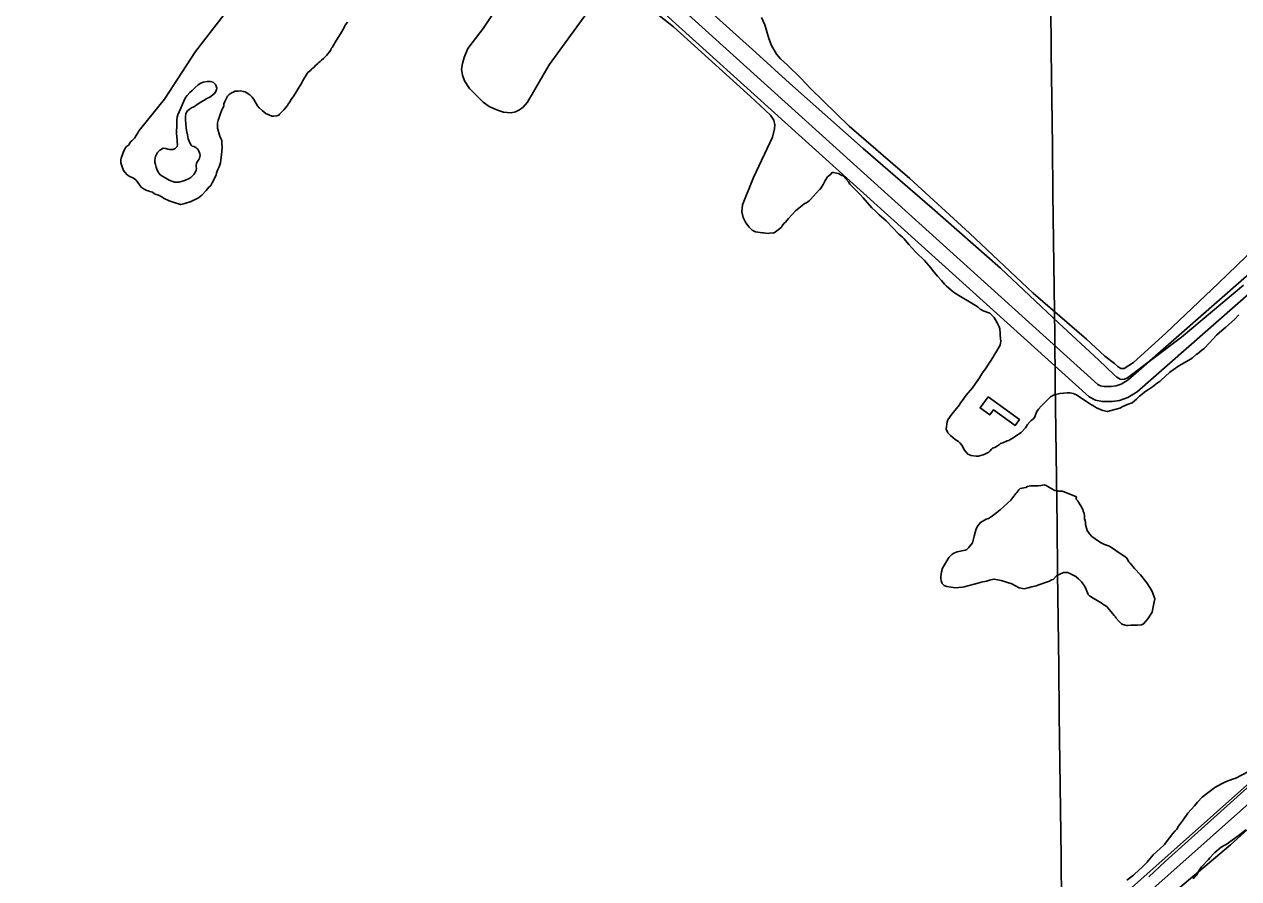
# Model space of a CAD drawing. Extents: x 3704301 to 3742427, y 506229 to 532009.
# Drawn here: x 3722303 to 3724729, y 514730 to 516437 of the extents above; entities that cross this region are included whole.
import ezdxf

# ---------------------------------------------------------------- set-up
doc = ezdxf.new("R2010")
doc.units = 0
for name, color, linetype in [('V-BLDG-OTLN', 7, 'Continuous'), ('V-GRID-MAJR', 7, 'Continuous'), ('V-ROAD-CNTR', 7, 'Continuous'), ('V-SITE-VEGE', 7, 'Continuous'), ('V-TOPO-SHOR', 7, 'Continuous')]:
    doc.layers.add(name, color=color, linetype=linetype)

msp = doc.modelspace()

# ---------------------------------------------------------------- linework, layer by layer
at = {"layer": 'V-BLDG-OTLN'}
msp.add_lwpolyline([(3724228.7, 515692.4), (3724291, 515647), (3724282.4, 515635.2), (3724239.3, 515666.5), (3724231.8, 515656.2), (3724212.6, 515670.2)], close=True, dxfattribs=at)
at = {"layer": 'V-GRID-MAJR'}
msp.add_spline([(3724411.2, 511839.7), (3724337.2, 517896.8), (3724263.2, 523957.3), (3724189.1, 530017.8), (3724189.1, 530021.2)], degree=3, dxfattribs=at)
at = {"layer": 'V-ROAD-CNTR'}
for points in [[(3724835.8, 516013.4), (3724508.2, 515726.6), (3724494.7, 515718), (3724484.2, 515714.3), (3724474.3, 515713), (3724459.8, 515713.1), (3724452.8, 515714.4), (3724447.5, 515717.2), (3722783.8, 517219.7), (3721807.7, 518129.4)], [(3725371.5, 515487.9), (3725360, 515493.9), (3725352.2, 515501.3), (3724936.7, 515972.1), (3724928.8, 515977.9), (3724915.6, 515985), (3724896.8, 515991.5), (3724882.4, 515995.1), (3724872.7, 515995.4), (3724861.8, 515993.4), (3724853, 515988.6), (3724526.3, 515702.6), (3724507.9, 515690.8), (3724491.2, 515685), (3724476.2, 515683), (3724456.9, 515683.1), (3724442.8, 515685.8), (3724430.3, 515692.3), (3722763.5, 517197.6), (3721786.2, 518108.4)], [(3722609.4, 513036.6), (3722612.8, 513044.6), (3722628.5, 513060.6), (3722678.2, 513099.9), (3723889.2, 514187.5), (3723917, 514207.1), (3723949.6, 514223.1), (3724004.3, 514261.2), (3724068.3, 514305.9), (3724137.9, 514364.9), (3724207, 514433.1), (3724278.3, 514501.3), (3724321.6, 514539.6), (3725320.6, 515428), (3725343.9, 515448.7), (3725354.8, 515463.1), (3725371.5, 515487.9)], [(3722633.9, 513012.9), (3722634.8, 513019.8), (3722638.2, 513027.6), (3722648.6, 513038.2), (3722697.6, 513077), (3723908, 514164), (3723932.4, 514181.2), (3723964.8, 514197.2), (3724021.4, 514236.6), (3724086.6, 514282.1), (3724158.2, 514342.8), (3724228, 514411.6), (3724298.6, 514479.2), (3724341.5, 514517.1), (3725340.5, 515405.6), (3725366, 515428.2), (3725379.2, 515445.7), (3725408.3, 515488.8)]]:
    msp.add_lwpolyline(points, dxfattribs=at)
at = {"layer": 'V-SITE-VEGE'}
for p, q in [((3724704.2, 514797.9), (3724728.2, 514815.2)), ((3724728.2, 514815.2), (3724743.5, 514827.6)), ((3724679.1, 514779.6), (3724681.8, 514782.3)), ((3724681.8, 514782.3), (3724694.4, 514792.6)), ((3724694.4, 514792.6), (3724700.4, 514796.3)), ((3724700.4, 514796.3), (3724704.2, 514797.9)), ((3724655.1, 514753.6), (3724668.7, 514768.2)), ((3724668.7, 514768.2), (3724671.5, 514771.5)), ((3724671.5, 514771.5), (3724679.1, 514779.6)), ((3724638.1, 514729.8), (3724642.5, 514734.7)), ((3724642.5, 514734.7), (3724644.6, 514736.8)), ((3724644.6, 514736.8), (3724649.6, 514745.5)), ((3724649.6, 514745.5), (3724655.1, 514753.6))]:
    msp.add_line(p, q, dxfattribs=at)
for points in [[(3723256.6, 516484.3), (3723219.5, 516428.5), (3723188.9, 516388.4), (3723181.3, 516370), (3723177.9, 516358.1), (3723176, 516346.9), (3723178.3, 516335), (3723182.4, 516323.8), (3723192.2, 516308.7), (3723219.5, 516281.1), (3723231.7, 516272.4), (3723238.7, 516268.8), (3723249.8, 516264.3), (3723260.2, 516261.4), (3723267.4, 516260.3), (3723275.7, 516260), (3723284, 516262.1), (3723292.4, 516265.7), (3723299.7, 516271.3), (3723308.3, 516281.4), (3723351.7, 516355.7), (3723444, 516482.9)], [(3723523.4, 516493.1), (3723599.7, 516431.7), (3723753.6, 516292.6), (3723793.4, 516255.3), (3723800.4, 516245.4), (3723802.1, 516235.8), (3723801.6, 516227.5), (3723797.9, 516211.5), (3723759.6, 516130.4), (3723737.8, 516075.8), (3723736.6, 516061.8), (3723738.9, 516050.6), (3723744.6, 516040.2), (3723751, 516031.6), (3723756.9, 516025.5), (3723760.7, 516023.3), (3723763.4, 516022.2), (3723777.5, 516019.9), (3723779.7, 516019.9), (3723789, 516018.8), (3723791.7, 516019.3), (3723798.7, 516019.8), (3723800.9, 516020.3), (3723803.6, 516022), (3723806.4, 516024.1), (3723811.8, 516027.9), (3723815.7, 516031.7), (3723816.8, 516033.9), (3723820.6, 516038.7), (3723823.3, 516041.4), (3723829.3, 516048.5), (3723843.5, 516064.1), (3723856.6, 516074.9), (3723861.6, 516078.7), (3723865.4, 516080.3), (3723870.8, 516084.1), (3723873.6, 516086.8), (3723891.6, 516106.3), (3723893.8, 516107.9), (3723895.4, 516111.2), (3723898.7, 516116.6), (3723903.1, 516124.7), (3723905.3, 516128.5), (3723907.5, 516131.7), (3723912.9, 516136.1), (3723916.8, 516140.4), (3723919.5, 516140.4), (3723925.5, 516139.3), (3723929.8, 516138.7), (3723936.3, 516134.9), (3723939, 516133.8), (3723943.9, 516127.7), (3723949.3, 516121.7), (3723952.5, 516117.4), (3723973.1, 516096.6), (3723979, 516090.1), (3723996.3, 516069.9), (3724002.8, 516063.8), (3724010.9, 516055.7), (3724020.1, 516048)], [(3722702.2, 516456.3), (3722644.6, 516382), (3722582.5, 516287.2), (3722534.8, 516227.9), (3722531, 516222.4), (3722529.4, 516219.6), (3722526.2, 516214.7), (3722522.5, 516209.2), (3722519.3, 516205.9), (3722517.7, 516203.7), (3722514.4, 516201), (3722512.8, 516197.7), (3722510.7, 516195.5), (3722506.9, 516192.2), (3722504.2, 516189.4), (3722500, 516180.7), (3722497.9, 516174.7), (3722496.3, 516169.2), (3722495.3, 516166), (3722495.4, 516160), (3722497, 516155.6), (3722498.2, 516151.9), (3722501, 516144.8), (3722503.2, 516141), (3722508.1, 516136.2), (3722512, 516133), (3722520.7, 516129.3), (3722525.1, 516126.1), (3722527.9, 516122.9), (3722534, 516113.7), (3722536.2, 516111), (3722538.4, 516110), (3722540, 516108.3), (3722542.2, 516107.3), (3722544.9, 516105.7), (3722547.7, 516104.6), (3722549.9, 516104.1), (3722553.7, 516102.5), (3722558.6, 516101), (3722562.4, 516098.3), (3722566.2, 516096.7), (3722570.6, 516095.1), (3722577.2, 516091.9), (3722581, 516089.3), (3722592, 516084), (3722600.1, 516081.4), (3722602.3, 516080.8), (3722614.9, 516076.6), (3722618.1, 516077.2), (3722623.5, 516078.4), (3722636, 516082.9), (3722639.2, 516084.6), (3722642.5, 516085.7), (3722650.6, 516090.1)], [(3724738.8, 515915.2), (3724614.7, 515811.8), (3724507.2, 515730.7), (3724501.3, 515727.8), (3724494.8, 515727.2), (3724492.7, 515727.6), (3724485.9, 515731.4), (3724479.4, 515737.3), (3724450, 515765.9), (3724369.4, 515840.2), (3724253.4, 515949.6), (3724116.8, 516069.2), (3723979, 516188.8), (3723831.8, 516319), (3723764.6, 516380.6), (3723672.7, 516463.1)], [(3722650.6, 516090.1), (3722654.3, 516092.9), (3722657.6, 516095.6), (3722666.2, 516104.4), (3722671.5, 516111), (3722675.3, 516114.9), (3722677.9, 516119.8), (3722685.9, 516135.1), (3722686.9, 516140), (3722689, 516146.6), (3722691.7, 516152), (3722694.3, 516160.2), (3722696.8, 516176.6), (3722697.7, 516189.1), (3722697.6, 516200.5), (3722697, 516204.8), (3722695.3, 516208.6), (3722693.6, 516213.5), (3722688.6, 516229.2), (3722688.4, 516239.5), (3722690, 516245), (3722691, 516248.2), (3722694.2, 516256.4), (3722694.7, 516258.6), (3722697.3, 516265.7), (3722701.1, 516273.4), (3722701.6, 516275.6), (3722701.5, 516277.7), (3722703.1, 516282.6), (3722708.4, 516293), (3722712.2, 516296.3), (3722717.6, 516300.2), (3722720.3, 516301.3), (3722723, 516303), (3722730, 516303.1), (3722734.4, 516303.7), (3722740.4, 516302.1), (3722744.2, 516301.6), (3722753, 516295.8), (3722757.9, 516290.9), (3722761.2, 516286.6), (3722768.5, 516273.7), (3722771.8, 516269.9), (3722777.8, 516264.5), (3722786, 516258.1), (3722788.8, 516257.1), (3722791.5, 516255.5), (3722797, 516252.8), (3722800.8, 516252.9), (3722807.3, 516253.5), (3722811.1, 516255.2), (3722812.7, 516257.3), (3722815.4, 516259.6), (3722821.3, 516265.6), (3722828.2, 516274.4), (3722830.4, 516278.2), (3722833.6, 516282.1), (3722834.6, 516284.2), (3722837.3, 516288.6), (3722840, 516291.9), (3722844.2, 516299), (3722852.8, 516312.7), (3722854.9, 516316.6), (3722860.8, 516326.4), (3722869.3, 516340.1), (3722874.7, 516344.5), (3722877.3, 516347.8), (3722881.1, 516350.6), (3722885.4, 516355), (3722889.2, 516358.3), (3722891.3, 516360.5), (3722894, 516362.2), (3722896.7, 516364.9), (3722900.5, 516368.2), (3722906.4, 516374.3), (3722914.9, 516384.7), (3722916, 516388), (3722917.6, 516390.2), (3722926.6, 516405), (3722930.9, 516412.6), (3722936.2, 516420.8), (3722941.6, 516430.1), (3722942.6, 516432.3), (3722943.7, 516435.1), (3722948.5, 516441.1)], [(3723775.4, 516450.1), (3723782.6, 516435.6), (3723790.2, 516408), (3723795.6, 516394), (3723805.4, 516377), (3723813.6, 516367.9), (3723826.8, 516355.7), (3723854.4, 516329), (3723873.4, 516308.5), (3723951.1, 516233), (3724072.4, 516128.9), (3724191.3, 516019.5), (3724318.4, 515899.4), (3724425, 515807.7), (3724462, 515773.8), (3724481.2, 515758.8), (3724487.4, 515753)], [(3724020.1, 516048), (3724025, 516044.2), (3724049.8, 516017.4), (3724057.9, 516010.8), (3724060.7, 516008.1), (3724070.4, 515996.6), (3724076.3, 515990.1), (3724084.4, 515980.8), (3724101.2, 515965), (3724114.2, 515950.2), (3724116.8, 515946.4), (3724127.1, 515933.8), (3724135.2, 515925.1), (3724141.2, 515917.5), (3724144.4, 515914.2), (3724159.5, 515901.6), (3724169.8, 515895), (3724194.8, 515880.2), (3724208.3, 515871.4), (3724212.6, 515867.6), (3724216.4, 515865.4), (3724218.6, 515864.3), (3724232.2, 515859.4), (3724240.8, 515850.6), (3724243.5, 515846.3), (3724246.7, 515840.3), (3724250.5, 515832.6), (3724252.1, 515828.3), (3724252.6, 515819), (3724252.6, 515815.8), (3724253.6, 515803.3), (3724253, 515800), (3724252.5, 515795.7), (3724244.2, 515781), (3724240.4, 515775.6), (3724239.3, 515772.9), (3724223.4, 515748.5), (3724216.9, 515739.9), (3724211.4, 515730.1), (3724208.1, 515725.8), (3724197.1, 515710.6), (3724184.5, 515695.5), (3724176.9, 515684.6), (3724173.6, 515680.3), (3724171.4, 515676.5), (3724156.1, 515658.1), (3724147.9, 515646.8), (3724146.8, 515642.4), (3724144.5, 515627.8), (3724147.7, 515620.7), (3724153.1, 515615.2), (3724162.9, 515607.5), (3724169.4, 515603.2), (3724172.1, 515600.4), (3724175.9, 515596.1), (3724181.2, 515586.2), (3724188.3, 515578.1), (3724194.8, 515575.3), (3724204.6, 515574.2), (3724208.4, 515574.1), (3724218.7, 515576.3), (3724223.6, 515578.4), (3724230.1, 515581.6), (3724232.9, 515584.3), (3724235.1, 515588.1), (3724237.3, 515589.8), (3724241.6, 515591.4), (3724245.4, 515593.5), (3724251.4, 515597.3), (3724253.1, 515599.5), (3724258, 515600.5), (3724266.7, 515604.3), (3724269.9, 515605.3), (3724273.8, 515608), (3724276.5, 515609.1), (3724280.3, 515611.8), (3724283, 515614), (3724294.5, 515621), (3724303.2, 515630.7), (3724307.1, 515637.2), (3724312.5, 515643.2), (3724314.7, 515645.3), (3724319.1, 515648.6), (3724321.8, 515652.4), (3724322.9, 515656.7), (3724325.7, 515663.2), (3724329, 515668.1), (3724334.4, 515674), (3724353, 515692.4), (3724360.6, 515696.7), (3724372.1, 515699.4), (3724386.2, 515700.4), (3724392.2, 515700.4), (3724398.7, 515699.2), (3724405.2, 515696.5), (3724431.8, 515678.4), (3724441, 515672.9), (3724445.3, 515670.7), (3724457.8, 515665.2), (3724467, 515663), (3724492, 515669.9)], [(3724487.4, 515753), (3724493.9, 515749.2), (3724500.5, 515749.3), (3724518.8, 515761.1), (3724583.6, 515819.9), (3724688.8, 515919.4), (3724799.9, 516026.4)], [(3724492, 515669.9), (3724498, 515673.2), (3724508.4, 515677.5), (3724516.6, 515680.7), (3724525.3, 515687.7), (3724530.8, 515693.6), (3724543.9, 515703.9), (3724549.3, 515707.1), (3724556.9, 515712.5), (3724566.8, 515720.1), (3724571.7, 515722.8), (3724573.9, 515724.9), (3724591.9, 515741.7), (3724598.4, 515746.6), (3724609.3, 515754.1), (3724629.5, 515765.4), (3724636.1, 515769.7), (3724644.2, 515776.7), (3724647, 515778.4), (3724655.7, 515785.4), (3724660.1, 515789.2), (3724671, 515800), (3724685.2, 515815.7), (3724695.6, 515824.8), (3724703.2, 515831.9), (3724720.7, 515847), (3724729.4, 515856.2)], [(3724351.1, 515323.9), (3724354.9, 515326.6), (3724358.2, 515327.7), (3724365.3, 515334.7), (3724371.8, 515338.5), (3724378.9, 515341.7), (3724387.6, 515341.7), (3724394.6, 515338.4), (3724399.5, 515335.6), (3724403.8, 515333.4), (3724409.3, 515329.1), (3724415.2, 515323), (3724418.4, 515318.1), (3724420.6, 515315.9), (3724424.4, 515307.8), (3724428.7, 515297.4), (3724431.4, 515294.7), (3724438.4, 515290.3), (3724454.1, 515281), (3724459.5, 515277.2), (3724465.5, 515273.3), (3724467.6, 515271.1), (3724480.6, 515255.3), (3724482.8, 515253.1), (3724483.8, 515250.9), (3724490.3, 515243.8), (3724495.2, 515238.9), (3724497.9, 515237.8), (3724505, 515235.6), (3724507.1, 515235.6), (3724513.7, 515236.1), (3724523.4, 515236.6), (3724526.7, 515236.6), (3724534.9, 515237.1), (3724539.2, 515239.2), (3724547.4, 515249), (3724556.2, 515262.5), (3724557.3, 515266.3), (3724560.6, 515282.6), (3724561.8, 515288.6), (3724557.5, 515300.5), (3724554.8, 515306.5), (3724550.5, 515313.6), (3724545.6, 515320.7), (3724533.2, 515337.1), (3724520.8, 515349.7), (3724512.1, 515360), (3724510, 515362.8), (3724505.7, 515370.4), (3724502.4, 515373.1), (3724484, 515385.2), (3724471, 515393.9), (3724461.2, 515397.3), (3724454.7, 515401.1), (3724448.8, 515404.4), (3724442.3, 515408.8), (3724435.8, 515413.7), (3724430.9, 515418.6), (3724426.6, 515425.7), (3724423.4, 515437.1), (3724423.4, 515440.4), (3724422.4, 515445.3), (3724421.3, 515448.6), (3724421.3, 515455.1), (3724420.3, 515459.4), (3724418.7, 515463.8), (3724417.6, 515467.1), (3724413.8, 515474.7), (3724412.2, 515476.9), (3724409, 515482.3), (3724407.9, 515484.5), (3724404.7, 515487.8), (3724404.7, 515490.5), (3724405.2, 515492.7), (3724377, 515503.7), (3724369.4, 515503.7), (3724361.8, 515505.4), (3724354.8, 515509.2), (3724344.5, 515515.3), (3724340.7, 515516.4), (3724334.1, 515515.3), (3724328.7, 515514.8), (3724313.5, 515514.9), (3724307.5, 515513.3), (3724303.7, 515511.1), (3724292.3, 515509), (3724290.1, 515506.9), (3724286.2, 515501.5), (3724284.1, 515499.3), (3724280.2, 515493.9), (3724274.2, 515486.3), (3724252.9, 515466.8), (3724245.8, 515461.4), (3724237.1, 515454.4), (3724229.4, 515449.6), (3724224.5, 515448), (3724213.1, 515441.5), (3724208.2, 515435), (3724204.9, 515428.5), (3724200.4, 515413.9), (3724197.1, 515400.8)], [(3724197.1, 515400.8), (3724189.5, 515390.5), (3724186.2, 515387.3), (3724182.9, 515386.2), (3724166.6, 515383.1), (3724160.1, 515380.4), (3724155.7, 515377.7), (3724150.2, 515371.7), (3724137.6, 515350.1), (3724135.4, 515343), (3724134.3, 515333.2), (3724134.2, 515330), (3724134.8, 515325.1), (3724135.8, 515321.8), (3724136.9, 515319.6), (3724140.7, 515315.8), (3724146.1, 515313.6), (3724154.8, 515311.9), (3724162.4, 515310.8), (3724177.1, 515312.3), (3724180.4, 515312.9), (3724190.7, 515315.5), (3724210.3, 515320.9), (3724214.6, 515321.9), (3724225, 515324), (3724231.5, 515326.2), (3724240.2, 515328.3), (3724247.8, 515326.6), (3724254.9, 515325.5), (3724276, 515318.9), (3724283.1, 515315), (3724290.7, 515311.2), (3724300.4, 515309), (3724308.6, 515311.1), (3724315.7, 515312.7), (3724324.4, 515314.8), (3724337.5, 515319.6), (3724351.1, 515323.9)], [(3724749.1, 514944.1), (3724723.5, 514930.6), (3724716.9, 514928.5), (3724702.8, 514923.1), (3724694.6, 514919.4), (3724681.5, 514911.8), (3724656.4, 514892.4), (3724646.6, 514882.7), (3724640.6, 514875.1), (3724627.4, 514860.5), (3724618.7, 514848), (3724608.8, 514834.5), (3724605.5, 514829.1), (3724602.3, 514825.3), (3724597.9, 514819.9), (3724584.2, 514802.6), (3724580.9, 514798.2), (3724578.7, 514796.1), (3724558, 514777.7), (3724548.1, 514765.8), (3724546.5, 514763.1), (3724537.7, 514753.9), (3724528.5, 514745.8)], [(3724528.5, 514745.8), (3724521.9, 514739.8), (3724519.2, 514737.1), (3724505.5, 514726.9)]]:
    msp.add_lwpolyline(points, dxfattribs=at)
at = {"layer": 'V-TOPO-SHOR'}
for points in [[(3722641.3, 516192.6), (3722645.2, 516190.5), (3722647, 516188.7), (3722649.1, 516186.9), (3722651.6, 516183.5), (3722652.7, 516180.1), (3722653.2, 516177.8), (3722653.7, 516175.2), (3722653.1, 516171.9), (3722652.6, 516169.3), (3722651, 516166.4), (3722648.7, 516162.5), (3722646.9, 516159.2), (3722646.6, 516157.6), (3722646.3, 516155), (3722646.3, 516152.5), (3722646.8, 516148.3), (3722646.3, 516145.2), (3722644.7, 516141.8), (3722641.6, 516136.9), (3722638.4, 516133.8), (3722635.3, 516130.8), (3722630.9, 516127.9), (3722621.6, 516123.8), (3722611.2, 516121.3), (3722602.6, 516121.1), (3722592.3, 516125.3), (3722574.2, 516136), (3722569.8, 516141.2), (3722567.5, 516147.2), (3722566.3, 516151), (3722564.7, 516156.8), (3722563.7, 516161.2), (3722563.5, 516165.1), (3722563.8, 516168.9), (3722564.6, 516173.1), (3722565.1, 516174.1), (3722569, 516180.8), (3722573.7, 516184.9), (3722575.8, 516186.7), (3722578.6, 516188.5), (3722581.2, 516189.1), (3722585.1, 516188.8), (3722589.5, 516187.5), (3722592.9, 516186.4), (3722596.2, 516186.4), (3722599.6, 516186.6), (3722603.2, 516187.9), (3722605.8, 516190.2), (3722607.7, 516192.5), (3722608.5, 516196.2), (3722608.2, 516201.3), (3722607.7, 516205.8), (3722606.8, 516218.5), (3722607.1, 516238.1), (3722607.4, 516245.9), (3722608, 516251.1), (3722609.5, 516255.7), (3722612.2, 516261.7), (3722615.3, 516269.2), (3722618.4, 516277.2), (3722621.6, 516283.4), (3722625, 516290.1), (3722628.1, 516294.5), (3722633.6, 516300.2), (3722638.3, 516304.6), (3722643.2, 516309.7), (3722649.7, 516315.4), (3722655.2, 516319.2), (3722660.1, 516321), (3722668.4, 516322.5), (3722674.6, 516322.5), (3722679.8, 516321.2), (3722684.4, 516316.2), (3722686.2, 516312.9), (3722687, 516309.2), (3722686.7, 516306.1), (3722685.4, 516302.2), (3722682.3, 516298.4), (3722673.4, 516291.4), (3722667.2, 516288.1), (3722659.7, 516284), (3722653.7, 516280.1), (3722647.5, 516275.8), (3722641.2, 516271.9), (3722636.5, 516269.6), (3722632.4, 516266.8), (3722628.7, 516263.7), (3722625.6, 516258.2), (3722624.8, 516252), (3722624.8, 516246.3), (3722625.5, 516237.3), (3722626.7, 516224.8), (3722628.5, 516215.8), (3722630.3, 516207.7), (3722633.3, 516199.9), (3722635.9, 516195), (3722637.7, 516192.9), (3722641.3, 516192.6)], [(3724973.9, 515116.3), (3724791.4, 514952.1), (3724582.6, 514764), (3724549.4, 514733.4)], [(3724801.8, 514878.2), (3724712.9, 514797.4), (3724648.8, 514743.4), (3724604.4, 514706.4)]]:
    msp.add_lwpolyline(points, dxfattribs=at)

doc.saveas('drawing.dxf')
